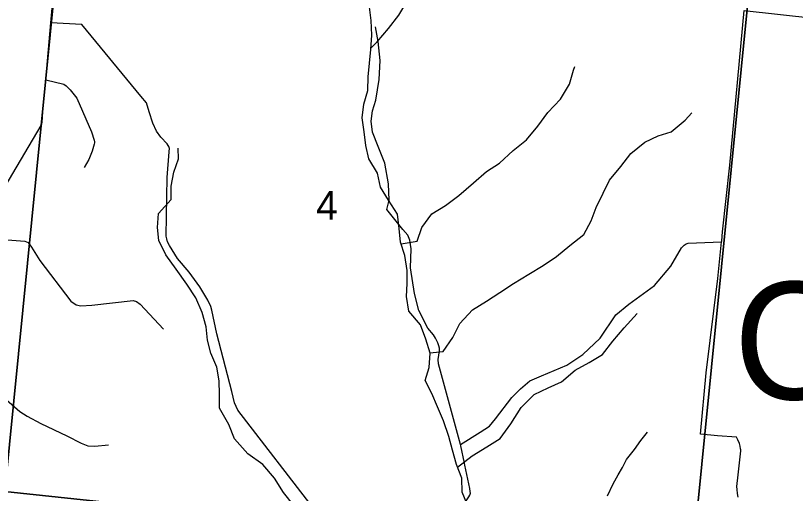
# Model space of a CAD drawing. Extents: x 0 to 34, y 0 to 22.
# Drawn here: x 4.294 to 4.86, y 18.368 to 18.715 of the extents above; entities that cross this region are included whole.
import ezdxf

# ---------------------------------------------------------------- set-up
doc = ezdxf.new("R2010")
doc.units = 0
for name, color, linetype in [('GM_X_City_Street', 7, 'Continuous'), ('GM_X_County_Road', 7, 'Continuous'), ('GM_X_Minor_River', 7, 'Continuous'), ('GM_X_Section', 7, 'Continuous'), ('GM_X_Section_Text', 7, 'Continuous'), ('GM_X_Township_Text', 7, 'Continuous')]:
    doc.layers.add(name, color=color, linetype=linetype)

msp = doc.modelspace()

# ---------------------------------------------------------------- linework, layer by layer
at = {"layer": 'GM_X_City_Street'}
msp.add_line((4.82287, 18.71848), (4.94885, 18.70443), dxfattribs=at)
for points in [[(4.81836, 18.36515), (4.81797, 18.36798), (4.8176, 18.37071), (4.81753, 18.37294), (4.81852, 18.38147), (4.82033, 18.39891), (4.82031, 18.39962), (4.82022, 18.40045), (4.81985, 18.40218), (4.81933, 18.40426), (4.81827, 18.40695), (4.81718, 18.40888), (4.80334, 18.40982), (4.79122, 18.4109), (4.79529, 18.45547), (4.80361, 18.52407), (4.80643, 18.55066), (4.8065, 18.55137), (4.80719, 18.55782), (4.8125, 18.60635), (4.82287, 18.71848)], [(4.62025, 18.38842), (4.61994, 18.38991), (4.61725, 18.4026), (4.617, 18.40349), (4.60102, 18.46197), (4.60072, 18.46521), (4.60167, 18.47141), (4.60171, 18.47336), (4.60125, 18.47507), (4.60067, 18.47719), (4.59885, 18.48061), (4.59742, 18.48317), (4.59337, 18.48784), (4.58688, 18.50075), (4.58361, 18.51301), (4.5807, 18.53171), (4.58126, 18.54539), (4.5803, 18.55187), (4.57888, 18.55553), (4.5752, 18.55962), (4.56344, 18.574), (4.56514, 18.5808), (4.56471, 18.59279), (4.56208, 18.60768), (4.55728, 18.61979), (4.55319, 18.63016), (4.55227, 18.63817), (4.55305, 18.64576), (4.55554, 18.65349), (4.55803, 18.66844), (4.55879, 18.68211), (4.55727, 18.69603), (4.55527, 18.70654)], [(4.31618, 18.66825), (4.32929, 18.66514), (4.33103, 18.66388), (4.33377, 18.66088), (4.3386, 18.6549), (4.34936, 18.63037), (4.35123, 18.62441), (4.35148, 18.62305), (4.35148, 18.62242), (4.3513, 18.62156), (4.34987, 18.61648), (4.34729, 18.61045), (4.34396, 18.60461)], [(4.26589, 18.55371), (4.30083, 18.551), (4.30347, 18.55019), (4.30588, 18.54673), (4.31178, 18.53712), (4.33423, 18.50763), (4.33816, 18.5049), (4.34157, 18.50408), (4.34955, 18.50451), (4.37943, 18.50798), (4.38207, 18.50717), (4.38451, 18.50522), (4.40165, 18.48724)], [(4.617, 18.40349), (4.63119, 18.4125), (4.63814, 18.41668), (4.64247, 18.42208), (4.65428, 18.43755), (4.6606, 18.444), (4.66733, 18.44975), (4.67579, 18.45333), (4.69404, 18.46101), (4.70583, 18.46869), (4.71831, 18.48071), (4.72978, 18.49752), (4.7391, 18.50526), (4.7577, 18.51883), (4.76967, 18.53296), (4.77725, 18.54626), (4.7792, 18.54811), (4.78074, 18.54912), (4.78228, 18.54954), (4.80643, 18.55066)], [(4.25721, 18.47167), (4.27166, 18.45018), (4.28773, 18.43583), (4.29726, 18.42749), (4.30252, 18.42416), (4.31249, 18.41866), (4.33151, 18.40977), (4.34186, 18.40445), (4.34676, 18.40247), (4.35169, 18.40238), (4.36158, 18.40316)], [(4.61406, 18.33519), (4.61515, 18.33973), (4.61711, 18.3488), (4.61813, 18.35828), (4.62307, 18.36537), (4.62382, 18.36661), (4.62407, 18.36744), (4.62415, 18.36811), (4.62405, 18.3694), (4.62381, 18.37163), (4.62025, 18.38842)]]:
    msp.add_lwpolyline(points, dxfattribs=at)
at = {"layer": 'GM_X_County_Road'}
for points in [[(4.25721, 18.47167), (4.25621, 18.47822), (4.25619, 18.47922), (4.25599, 18.48678), (4.25814, 18.50062), (4.26552, 18.55163), (4.26589, 18.55371), (4.26657, 18.5575), (4.27127, 18.56541), (4.28004, 18.58007), (4.31283, 18.63494), (4.31329, 18.63615), (4.31363, 18.63736), (4.31411, 18.64488), (4.31618, 18.66825), (4.31983, 18.7096), (4.33099, 18.83279)], [(4.51188, 18.35543), (4.45547, 18.42849), (4.4531, 18.43367), (4.45116, 18.44206), (4.44033, 18.4837), (4.43665, 18.50088), (4.43579, 18.50373), (4.43374, 18.50816), (4.42784, 18.51795), (4.42025, 18.52855), (4.41169, 18.53839), (4.40579, 18.54781), (4.40448, 18.55063), (4.40385, 18.5527), (4.40344, 18.5547), (4.4037, 18.56914), (4.40421, 18.59727), (4.40569, 18.61588), (4.40579, 18.61863), (4.40574, 18.61911), (4.40561, 18.61941), (4.40408, 18.6218), (4.39961, 18.62644), (4.39646, 18.63087), (4.39372, 18.63681), (4.39121, 18.64503), (4.38924, 18.65153), (4.38515, 18.65636), (4.34222, 18.70826), (4.31983, 18.7096)]]:
    msp.add_lwpolyline(points, dxfattribs=at)
at = {"layer": 'GM_X_Minor_River'}
for points in [[(4.55207, 18.69107), (4.5566, 18.69577), (4.5648, 18.70547), (4.57223, 18.71517), (4.57852, 18.72545), (4.58805, 18.73401), (4.59758, 18.74162), (4.6073, 18.7498), (4.61682, 18.75779), (4.62654, 18.76293), (4.63645, 18.76844), (4.64598, 18.77548), (4.65551, 18.785), (4.66313, 18.79489), (4.6679, 18.8044), (4.67323, 18.81391), (4.68314, 18.81487), (4.68524, 18.81487)], [(4.62214, 18.35939), (4.61814, 18.3689), (4.61795, 18.37898), (4.61413, 18.38888), (4.61109, 18.39934), (4.60861, 18.40924), (4.60461, 18.42065), (4.60042, 18.43093), (4.59623, 18.44044), (4.59146, 18.44995), (4.59432, 18.45947), (4.59489, 18.46974), (4.59184, 18.48001), (4.58803, 18.49029), (4.57946, 18.50037), (4.57774, 18.51084), (4.57832, 18.52035), (4.57832, 18.52986), (4.5766, 18.54071), (4.57356, 18.55041), (4.5726, 18.5603), (4.57127, 18.57077), (4.56479, 18.58085), (4.55907, 18.59036), (4.55679, 18.60045), (4.5505, 18.61091), (4.54841, 18.62043), (4.54707, 18.63032), (4.54574, 18.64059), (4.54688, 18.65049), (4.54974, 18.66038), (4.54993, 18.67027), (4.55089, 18.68036), (4.55203, 18.69025), (4.5526, 18.70071), (4.55222, 18.71118), (4.55108, 18.72088)], [(4.57396, 18.54911), (4.58556, 18.55098), (4.58899, 18.56087), (4.59623, 18.57096), (4.60614, 18.57686), (4.61586, 18.58428), (4.62634, 18.59341), (4.63587, 18.60159), (4.6454, 18.60768), (4.65512, 18.61681), (4.66484, 18.62461), (4.67303, 18.6345), (4.68027, 18.6444), (4.68961, 18.6541), (4.69609, 18.66494), (4.69895, 18.67522), (4.6999, 18.67788)], [(4.59483, 18.46995), (4.60442, 18.47107), (4.61147, 18.48115), (4.61643, 18.49124), (4.62577, 18.50113), (4.63587, 18.5076), (4.64558, 18.51369), (4.65549, 18.52035), (4.66655, 18.5272), (4.67703, 18.53329), (4.68656, 18.53994), (4.69628, 18.54793), (4.70638, 18.55593), (4.71171, 18.56582), (4.71552, 18.57552), (4.72048, 18.5858), (4.72505, 18.59531), (4.73325, 18.6052), (4.74049, 18.61472), (4.75078, 18.6229), (4.76031, 18.62746), (4.76984, 18.63051), (4.77994, 18.63888), (4.78489, 18.64421)], [(4.49598, 18.3592), (4.48855, 18.36871), (4.48208, 18.37899), (4.4735, 18.38888), (4.46283, 18.39668), (4.45311, 18.40752), (4.44892, 18.41799), (4.44206, 18.42979), (4.44206, 18.43968), (4.44187, 18.44976), (4.44016, 18.45966), (4.43596, 18.46974), (4.43349, 18.47925), (4.43254, 18.48896), (4.42968, 18.49923), (4.42511, 18.50988), (4.41844, 18.51997), (4.41081, 18.53081), (4.40319, 18.54109), (4.39824, 18.55155), (4.3971, 18.56107), (4.39786, 18.57115), (4.40701, 18.58123), (4.4072, 18.59094), (4.4091, 18.60121), (4.41234, 18.61072), (4.41215, 18.61852)], [(4.61488, 18.38695), (4.62557, 18.39535), (4.63605, 18.40181), (4.64577, 18.4079), (4.65358, 18.41837), (4.66102, 18.43035), (4.67054, 18.43968), (4.68064, 18.44462), (4.69036, 18.449), (4.70027, 18.45737), (4.71037, 18.46308), (4.7199, 18.46879), (4.72752, 18.47849), (4.73572, 18.48819), (4.74525, 18.49847)], [(4.72355, 18.3662), (4.72772, 18.37488), (4.73146, 18.38147), (4.73461, 18.38673), (4.73739, 18.39258), (4.74324, 18.39988), (4.74775, 18.40646), (4.75262, 18.41245)]]:
    msp.add_lwpolyline(points, dxfattribs=at)
at = {"layer": 'GM_X_Section'}
for points in [[(3.84478, 18.91854), (4.33236, 18.83277), (4.28649, 18.36934), (3.78896, 18.4239)], [(4.33236, 18.83277), (4.83487, 18.81908), (4.78481, 18.31634), (4.28649, 18.36934)], [(4.83487, 18.81908), (5.33863, 18.77335), (5.29553, 18.34377), (5.28684, 18.34471), (5.27986, 18.3456), (5.26871, 18.34696), (5.25869, 18.34811), (5.24355, 18.34823), (5.22047, 18.34945), (5.20301, 18.34753), (5.19635, 18.34614), (5.18681, 18.34236), (5.17707, 18.3382), (5.16841, 18.33155), (5.16226, 18.32713), (5.14563, 18.30967), (5.14302, 18.30233), (5.1342, 18.28755), (5.1334, 18.28567), (4.78481, 18.31634)]]:
    msp.add_lwpolyline(points, close=True, dxfattribs=at)
msp.add_lwpolyline([(4.28649, 18.36934), (4.78481, 18.31634)], dxfattribs=at)

# ---------------------------------------------------------------- texts
at = {"layer": 'GM_X_Section_Text'}
msp.add_text('4', height=0.02093, rotation=0, dxfattribs=at).set_placement((4.51233, 18.56664))
at = {"layer": 'GM_X_Township_Text'}
msp.add_text('COLUMBIA', height=0.085227, rotation=0, dxfattribs=at).set_placement((4.81519, 18.43621))

doc.saveas('drawing.dxf')
